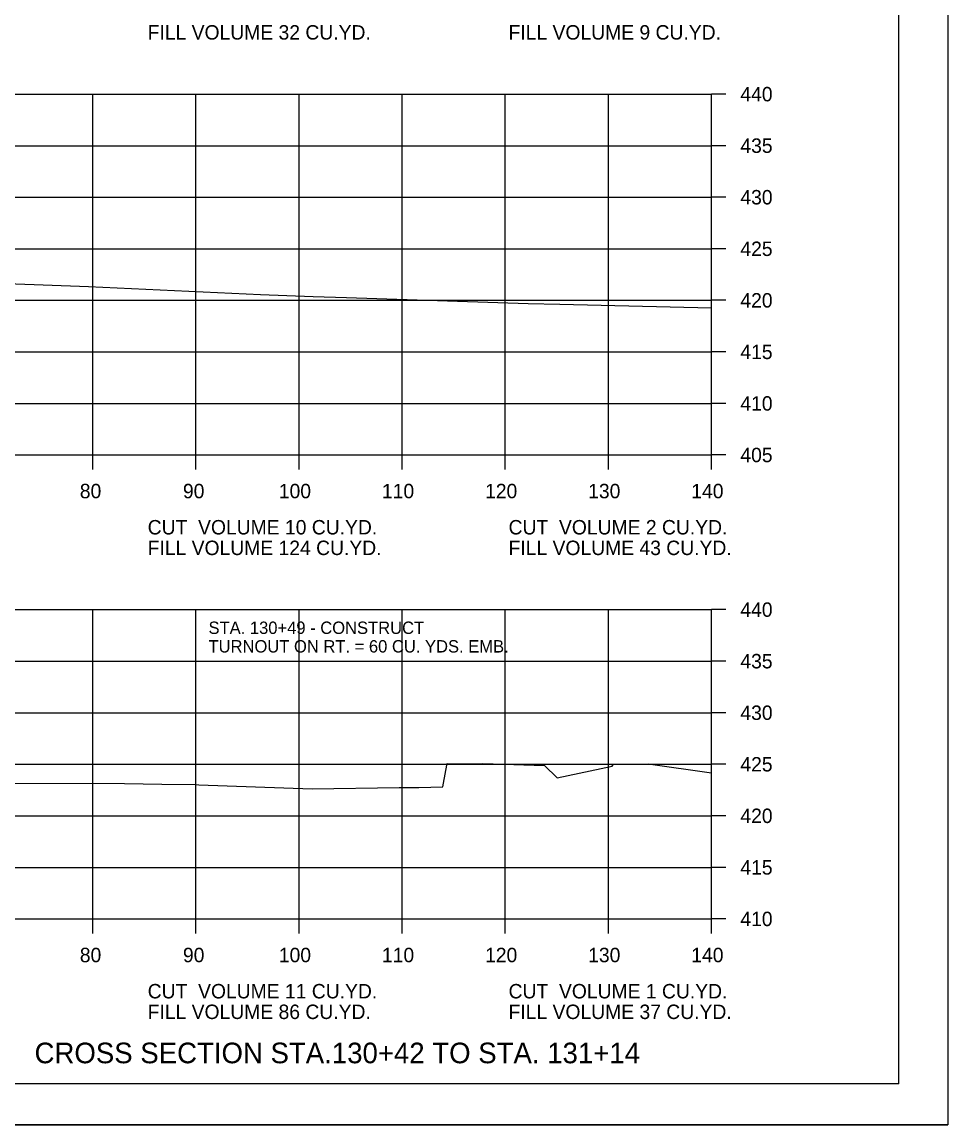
# Model space of a CAD drawing. Extents: x 1538688 to 1540766, y 656250 to 671912.
# Drawn here: x 1538931.3 to 1539021.1, y 660604.7 to 660711.6 of the extents above; entities that cross this region are included whole.
import ezdxf

# ---------------------------------------------------------------- set-up
doc = ezdxf.new("R2010")
doc.units = 0
for name, color, linetype in [('15', 7, 'Continuous'), ('18', 7, 'Continuous'), ('22', 7, 'Continuous'), ('26', 7, 'Continuous'), ('7', 7, 'Continuous'), ('Borings', 7, 'Continuous'), ('Horizontal Alignment', 7, 'Continuous'), ('RipRap', 7, 'Continuous')]:
    doc.layers.add(name, color=color, linetype=linetype)

msp = doc.modelspace()

# ---------------------------------------------------------------- linework, layer by layer
at = {"layer": '18'}
for points in [[(1538929.85, 660686.27), (1538937.76, 660685.99), (1538954.45, 660685.2), (1538959.54, 660685), (1538962.79, 660684.91), (1538980.39, 660684.34), (1538983.46, 660684.26), (1538998.18, 660683.92)], [(1538928.81, 660637.81), (1538941.24, 660637.78), (1538944.86, 660637.71), (1538948.16, 660637.68), (1538948.46, 660637.66), (1538959.46, 660637.26), (1538967.89, 660637.38), (1538968.75, 660637.38), (1538969.8, 660637.38), (1538972.12, 660637.46), (1538972.43, 660639.04), (1538972.56, 660639.7), (1538973.42, 660639.69), (1538976, 660639.7), (1538981.99, 660639.52), (1538983.21, 660638.33), (1538988.56, 660639.45), (1538988.68, 660639.65), (1538988.71, 660639.64), (1538992.04, 660639.68), (1538998.18, 660638.81)]]:
    msp.add_lwpolyline(points, dxfattribs=at)
at = {"layer": '22'}
for p, q in [((1538718.18, 660704.64), (1538998.18, 660704.64)), ((1538938.18, 660669.64), (1538938.18, 660704.64)), ((1538948.18, 660669.64), (1538948.18, 660704.64)), ((1538958.18, 660669.64), (1538958.18, 660704.64)), ((1538968.18, 660669.64), (1538968.18, 660704.64)), ((1538978.18, 660669.64), (1538978.18, 660704.64)), ((1538988.18, 660669.64), (1538988.18, 660704.64)), ((1538998.18, 660669.64), (1538998.18, 660704.64)), ((1538718.18, 660699.64), (1538998.18, 660699.64)), ((1538718.18, 660694.64), (1538998.18, 660694.64)), ((1538718.18, 660689.64), (1538998.18, 660689.64)), ((1538718.18, 660684.64), (1538998.18, 660684.64)), ((1538718.18, 660679.64), (1538998.18, 660679.64)), ((1538718.18, 660674.64), (1538998.18, 660674.64)), ((1538718.18, 660669.64), (1538998.18, 660669.64)), ((1538718.18, 660654.64), (1538998.18, 660654.64)), ((1538938.18, 660624.64), (1538938.18, 660654.64)), ((1538948.18, 660624.64), (1538948.18, 660654.64)), ((1538958.18, 660624.64), (1538958.18, 660654.64)), ((1538968.18, 660624.64), (1538968.18, 660654.64)), ((1538978.18, 660624.64), (1538978.18, 660654.64)), ((1538988.18, 660624.64), (1538988.18, 660654.64)), ((1538998.18, 660624.64), (1538998.18, 660654.64)), ((1538718.18, 660649.64), (1538998.18, 660649.64)), ((1538718.18, 660644.64), (1538998.18, 660644.64)), ((1538718.18, 660639.64), (1538998.18, 660639.64)), ((1538718.18, 660634.64), (1538998.18, 660634.64)), ((1538718.18, 660629.64), (1538998.18, 660629.64)), ((1538718.18, 660624.64), (1538998.18, 660624.64))]:
    msp.add_line(p, q, dxfattribs=at)
at = {"layer": '26'}
msp.add_line((1538687.78, 660604.66), (1539021.11, 660604.66), dxfattribs=at)
msp.add_lwpolyline([(1538687.77, 660817.99), (1539021.11, 660817.99), (1539021.11, 660604.66), (1538687.77, 660604.66)], close=True, dxfattribs=at)
at = {"layer": 'Borings'}
for p, q in [((1538998.18, 660669.64), (1538998.18, 660704.64)), ((1538999.58, 660704.64), (1538998.18, 660704.64)), ((1538999.58, 660699.64), (1538998.18, 660699.64)), ((1538999.58, 660694.64), (1538998.18, 660694.64)), ((1538999.58, 660689.64), (1538998.18, 660689.64)), ((1538999.58, 660684.64), (1538998.18, 660684.64)), ((1538999.58, 660679.64), (1538998.18, 660679.64)), ((1538999.58, 660674.64), (1538998.18, 660674.64)), ((1538718.18, 660669.64), (1538998.18, 660669.64)), ((1538938.18, 660668.24), (1538938.18, 660669.64)), ((1538948.18, 660668.24), (1538948.18, 660669.64)), ((1538958.18, 660668.24), (1538958.18, 660669.64)), ((1538968.18, 660668.24), (1538968.18, 660669.64)), ((1538978.18, 660668.24), (1538978.18, 660669.64)), ((1538988.18, 660668.24), (1538988.18, 660669.64)), ((1538998.18, 660668.24), (1538998.18, 660669.64)), ((1538999.58, 660669.64), (1538998.18, 660669.64)), ((1538998.18, 660624.64), (1538998.18, 660654.64)), ((1538999.58, 660654.64), (1538998.18, 660654.64)), ((1538999.58, 660649.64), (1538998.18, 660649.64)), ((1538999.58, 660644.64), (1538998.18, 660644.64)), ((1538999.58, 660639.64), (1538998.18, 660639.64)), ((1538999.58, 660634.64), (1538998.18, 660634.64)), ((1538999.58, 660629.64), (1538998.18, 660629.64)), ((1538718.18, 660624.64), (1538998.18, 660624.64)), ((1538938.18, 660623.24), (1538938.18, 660624.64)), ((1538948.18, 660623.24), (1538948.18, 660624.64)), ((1538958.18, 660623.24), (1538958.18, 660624.64)), ((1538968.18, 660623.24), (1538968.18, 660624.64)), ((1538978.18, 660623.24), (1538978.18, 660624.64)), ((1538988.18, 660623.24), (1538988.18, 660624.64)), ((1538998.18, 660623.24), (1538998.18, 660624.64)), ((1538999.58, 660624.64), (1538998.18, 660624.64))]:
    msp.add_line(p, q, dxfattribs=at)
at = {"layer": 'RipRap'}
for q in [(1539016.36, 660814.1), (1538700.18, 660608.64)]:
    msp.add_line((1539016.36, 660608.64), q, dxfattribs=at)

# ---------------------------------------------------------------- texts
at = {"layer": '15'}
msp.add_text('CROSS SECTION STA.130+42 TO STA. 131+14', height=2, dxfattribs=at).set_placement((1538932.53, 660610.64))
at = {"layer": '7'}
for s, p in [('STA. 130+49 - CONSTRUCT', (1538949.4, 660652.28)), ('TURNOUT ON RT. = 60 CU. YDS. EMB.', (1538949.4, 660650.48))]:
    msp.add_text(s, height=1.2, dxfattribs=at).set_placement(p)
at = {"layer": 'Horizontal Alignment'}
for s, p in [('FILL VOLUME 32 CU.YD.', (1538943.5, 660709.93)), ('FILL VOLUME 9 CU.YD.', (1538978.5, 660709.93)), ('440', (1539000.98, 660703.94)), ('435', (1539000.98, 660698.94)), ('430', (1539000.98, 660693.94)), ('425', (1539000.98, 660688.94)), ('420', (1539000.98, 660683.94)), ('415', (1539000.98, 660678.94)), ('410', (1539000.98, 660673.94)), ('405', (1539000.98, 660668.94)), ('80', (1538936.92, 660665.44)), ('90', (1538946.92, 660665.44)), ('100', (1538956.22, 660665.44)), ('110', (1538966.22, 660665.44)), ('120', (1538976.22, 660665.44)), ('130', (1538986.22, 660665.44)), ('140', (1538996.22, 660665.44)), ('CUT  VOLUME 10 CU.YD.', (1538943.5, 660661.93)), ('CUT  VOLUME 2 CU.YD.', (1538978.5, 660661.93)), ('FILL VOLUME 124 CU.YD.', (1538943.5, 660659.93)), ('FILL VOLUME 43 CU.YD.', (1538978.5, 660659.93)), ('440', (1539000.98, 660653.94)), ('435', (1539000.98, 660648.94)), ('430', (1539000.98, 660643.94)), ('425', (1539000.98, 660638.94)), ('420', (1539000.98, 660633.94)), ('415', (1539000.98, 660628.94)), ('410', (1539000.98, 660623.94)), ('80', (1538936.92, 660620.44)), ('90', (1538946.92, 660620.44)), ('100', (1538956.22, 660620.44)), ('110', (1538966.22, 660620.44)), ('120', (1538976.22, 660620.44)), ('130', (1538986.22, 660620.44)), ('140', (1538996.22, 660620.44)), ('CUT  VOLUME 11 CU.YD.', (1538943.5, 660616.93)), ('CUT  VOLUME 1 CU.YD.', (1538978.5, 660616.93)), ('FILL VOLUME 86 CU.YD.', (1538943.5, 660614.93)), ('FILL VOLUME 37 CU.YD.', (1538978.5, 660614.93))]:
    msp.add_text(s, height=1.4, dxfattribs=at).set_placement(p)

doc.saveas('drawing.dxf')
